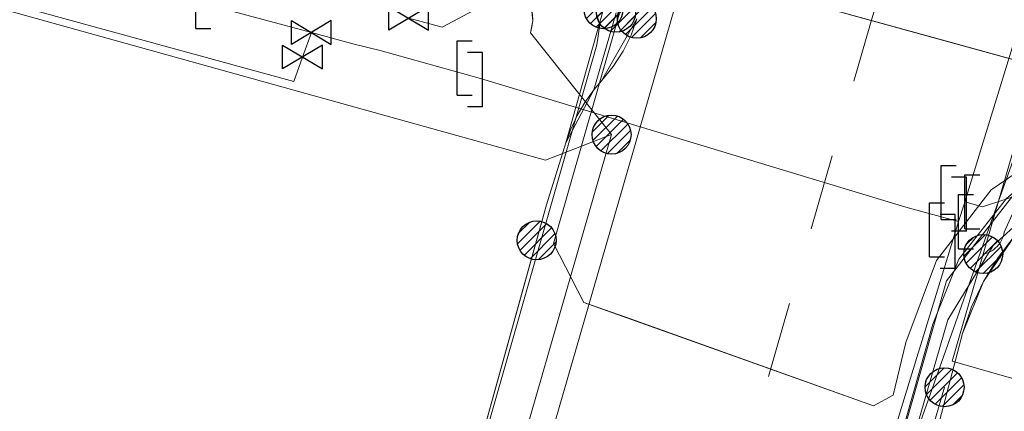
# Model space of a CAD drawing. Header units: metres. Extents: x 197355 to 199157, y 355772 to 356286.
# Tile 276 of 303: x 198852.39 to 198875.15, y 355870.49 to 355879.53. Entities that reach past the tile are written whole.
import ezdxf
from ezdxf.lldxf.tags import DXFTag

# ---------------------------------------------------------------- set-up
doc = ezdxf.new("R2010")
doc.units = ezdxf.units.M
doc.linetypes.add('RI-GWA', pattern=[18.450000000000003, 6, -1.8, 1.75, -1.8, 1.75, -1.8, 1.75, -1.8])
for name, color, linetype, lineweight in [('B-WE-KL-DATA_ENEXISNETBEHEERB.V.-G', 90, 'KL-DATA-N', 18), ('B-WE-KL-DATA_HULPSTUK_KPNB.V.-S', 90, 'Continuous', 25), ('B-WE-KL-DATA_KABELBUNDEL_KPNB.V.-G', 90, 'Continuous', 18), ('B-WE-KL-DATA_KABELBUNDEL_ZIGGOB.V.-G', 94, 'Continuous', 18), ('B-WE-KL-DATA_TELECOM_REGGEFIBEROPERATORB.V.-G', 90, 'KL-TELECOM-ALGEMEEN-N', 18), ('B-WE-KL-DATA_TELECOM_TMOBILENETHERLANDSB.V.-G', 128, 'KL-TELECOM-ALGEMEEN-N', 18), ('B-WE-KL-DATA_TELECOM_ZIGGOB.V.-G', 94, 'KL-TELECOM-ALGEMEEN-N', 18), ('B-WE-KL-ET_LS_ENEXISNETBEHEERB.V.-G', 190, 'KL-LS-N', 18), ('B-WE-KL-ET_LS_HULPSTUK_ENEXISNETBEHEERB.V.-S', 190, 'Continuous', 25), ('B-WE-KL-ET_LS_KABELBUNDEL_ENEXISNETBEHEERB.V.-G', 190, 'KL-BUNDEL-N', 18), ('B-WE-KL-ET_MS_ENEXISNETBEHEERB.V.-G', 130, 'KL-MS-N', 18), ('B-WE-KL-ET_MS_HULPSTUK_MOF_ENEXISNETBEHEERB.V.-S', 130, 'Continuous', 25), ('B-WE-KL-GAS_HD_HOOFDLEIDING_1 BAR_PE_ENEXISNETBEHEERB.V.-G', 30, 'KL-GAS-HD-N', 18), ('B-WE-KL-GAS_HULPSTUK_ENEXISNETBEHEERB.V.-S', 30, 'Continuous', 25), ('B-WE-KL-GAS_LD_ENEXISNETBEHEERB.V.-G', 50, 'KL-GAS-LD-N', 18), ('B-WE-KL-GAS_LD_HOOFDLEIDING_100 MBAR_PE_ENEXISNETBEHEERB.V.-G', 50, 'KL-GAS-LD-N', 18), ('B-WE-KL-WATER_TRANSPORTLEIDING_NVWATERLEIDINGMAATSCHAPPIJLIMBURG-G', 170, 'KL-WATER-TR-N', 18), ('B-WE-RI-GWA_GEMEENTEROERMOND-G', 30, 'RI-GWA', 18)]:
    doc.layers.add(name, color=color, linetype=linetype, lineweight=lineweight)
doc.styles.get("Standard").update_dxf_attribs({"font": 'isocp.shx'})
doc.linetypes.add('KL-BUNDEL-N', pattern='A,28,-5,[103,NLCS.SHX,S=1.25,R=0,X=0,Y=0],-5,[103,NLCS.SHX,S=1.25,R=0,X=0,Y=0],-5,[103,NLCS.SHX,S=1.25,R=0,X=0,Y=0],-5,[103,NLCS.SHX,S=1.25,R=0,X=0,Y=0],-5', length=53)
tags = doc.linetypes.add('KL-DATA-N', pattern='A,4,-1,[101,NLCS.SHX,S=0.5,R=0,X=0,Y=0],-1,4,-1,["D",Standard,S=1,R=0,X=-0.25,Y=-0.5],-1.5', length=12.5).pattern_tags.tags
tags[18] = DXFTag(74, 10)
tags = doc.linetypes.add('KL-GAS-HD-N', pattern='A,4,-1,[69,NLCS.SHX,S=0.5,R=0,X=0,Y=0],-1,4,-1,["H",Standard,S=1,R=0,X=0,Y=-0.5],-2', length=13).pattern_tags.tags
tags[18] = DXFTag(74, 10)
tags = doc.linetypes.add('KL-GAS-LD-N', pattern='A,4,-1,[69,NLCS.SHX,S=0.5,R=0,X=0,Y=0],-1,4,-1,["L",Standard,S=1,R=0,X=0.25,Y=-0.5],-2', length=13).pattern_tags.tags
tags[18] = DXFTag(74, 10)
tags = doc.linetypes.add('KL-LS-N', pattern='A,4,-1,[103,NLCS.SHX,S=0.75,R=0,X=0,Y=0],-1,4,-1,["L",Standard,S=1,R=0,X=0,Y=-0.5],-2', length=13).pattern_tags.tags
tags[18] = DXFTag(74, 10)
tags = doc.linetypes.add('KL-MS-N', pattern='A,4,-1,[103,NLCS.SHX,S=0.75,R=0,X=0,Y=0],-1,4,-1,["M",Standard,S=1,R=0,X=0,Y=-0.5],-2', length=13).pattern_tags.tags
tags[18] = DXFTag(74, 10)
doc.linetypes.add('KL-TELECOM-ALGEMEEN-N', pattern='A,7,-1,[101,NLCS.SHX,S=0.5,R=0,X=0,Y=0],-1', length=9)
doc.linetypes.add('KL-WATER-TR-N', pattern='A,7,-0.5,[168,NLCS.SHX,S=0.75,R=0,X=0.75,Y=0],-2,[168,NLCS.SHX,S=0.75,R=0,X=0.75,Y=0],-2', length=11.5)

# ---------------------------------------------------------------- blocks, each defined once
blk = doc.blocks.new('SKL-ET_HULP_MOF-SO')
h = blk.add_hatch()
h.set_pattern_fill('ANSI31', color=256, scale=6, style=0)
h.set_pattern_definition([(45, (-2.250000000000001, -126.9820083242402), (-0.5303300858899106, 0.5303300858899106), [])])
edge = h.paths.add_edge_path()
edge.add_arc((0, 0), 2.25, 0, 360)
at = {"linetype": 'Continuous'}
blk.add_circle((0, 0), 2.25, dxfattribs=at)
blk = doc.blocks.new('SKL-WTB_HULP_AFSLUITER-SO')
for p, q in [((2.303946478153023, 1.373199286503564), (-2.303946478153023, -1.373199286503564)), ((-2.303946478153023, 1.373199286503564), (2.303946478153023, -1.373199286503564)), ((2.303946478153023, -1.373199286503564), (2.303946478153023, 1.373199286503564))]:
    blk.add_line(p, q)
at = {"ltscale": 0.1}
blk.add_line((-2.303946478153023, -1.373199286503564), (-2.303946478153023, 1.373199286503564), dxfattribs=at)
blk = doc.blocks.new('SKL-WTB_HULP_EINDKAP-SO')
for p, q in [((0, -0.625), (0, 0.625)), ((0, 0.625), (0.3464025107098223, 0.625)), ((0, -0.625), (0.3464025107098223, -0.625))]:
    blk.add_line(p, q)
blk = doc.blocks.new('SKL-WTB_HULP_VERLOOPSTUK-SO')
for p, q in [((-0.5394858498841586, -0.3828538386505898), (-0.5394858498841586, 0.8671461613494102)), ((-0.5394858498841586, 0.8671461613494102), (-0.1930833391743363, 0.8671461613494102)), ((0.04827083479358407, 0.5980948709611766), (-0.2981316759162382, 0.5980948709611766)), ((0.04827083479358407, -0.6519051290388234), (0.04827083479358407, 0.5980948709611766)), ((-0.5394858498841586, -0.3828538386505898), (-0.1930833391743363, -0.3828538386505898)), ((0.04827083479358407, -0.6519051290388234), (-0.2981316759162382, -0.6519051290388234))]:
    blk.add_line(p, q)

msp = doc.modelspace()

# ---------------------------------------------------------------- linework, layer by layer
at = {"layer": 'B-WE-KL-DATA_ENEXISNETBEHEERB.V.-G', "flags": 128}
for points in [[(198873.71, 355879.066), (198868.77, 355880.428)], [(198878.65, 355877.704), (198873.71, 355879.066)], [(198865.433, 355873.003), (198866.4, 355872.658)], [(198866.4, 355872.658), (198872.132, 355870.616)]]:
    msp.add_lwpolyline(points, dxfattribs=at)
at = {"layer": 'B-WE-KL-DATA_KABELBUNDEL_KPNB.V.-G', "flags": 128}
for points in [[(198874.666, 355874.118), (198874.666, 355874.118), (198875.022, 355875.34), (198875.459, 355876.84), (198875.966, 355878.479), (198878.27, 355885.934), (198878.477, 355886.603), (198878.968, 355888.193), (198880.487, 355893.107)], [(198874.666, 355874.118), (198874.718, 355874.131), (198874.768, 355874.149), (198874.816, 355874.17), (198874.863, 355874.196), (198874.907, 355874.225), (198874.948, 355874.258), (198874.987, 355874.294), (198875.022, 355874.334), (198875.054, 355874.376), (198875.082, 355874.421), (198875.106, 355874.469), (198875.126, 355874.518), (198875.142, 355874.568), (198875.153, 355874.62), (198876.591, 355877.785), (198879.549, 355885.931), (198879.648, 355886.276), (198879.773, 355886.711)], [(198875.609, 355876.998), (198875.022, 355875.34), (198872.27, 355867.567), (198865.202, 355841.914), (198864.862, 355840.681), (198862.256, 355831.572)], [(198876.958, 355867.222), (198876.958, 355867.223), (198877.905, 355870.516), (198873.946, 355871.641), (198874.666, 355874.118)], [(198870.565, 355860.019), (198870.565, 355860.02), (198873.772, 355871.042)]]:
    msp.add_lwpolyline(points, dxfattribs=at)
at = {"layer": 'B-WE-KL-DATA_KABELBUNDEL_ZIGGOB.V.-G', "flags": 128}
for points in [[(198865.735, 355878.952), (198865.8, 355879.421), (198865.686, 355879.797), (198865.453, 355880.092), (198861.621, 355881.289)], [(198861.387, 355831.669), (198870.251, 355862.799), (198870.214, 355863.319), (198870.066, 355863.577), (198869.844, 355863.717), (198862.549, 355865.821), (198862.282, 355865.998), (198862.179, 355866.191), (198862.177, 355866.521), (198865.735, 355878.952)], [(198863.852, 355835.881), (198872.896, 355867.389), (198874.184, 355872.282), (198874.672, 355873.485), (198875.402, 355874.558), (198876.339, 355875.45), (198877.44, 355876.12)]]:
    msp.add_lwpolyline(points, dxfattribs=at)
at = {"layer": 'B-WE-KL-DATA_TELECOM_REGGEFIBEROPERATORB.V.-G', "flags": 128}
for points in [[(198880.034, 355878.82), (198879.823, 355878.386), (198878.39, 355876.981), (198876.296, 355875.58), (198874.893, 355874.318), (198873.849, 355872.595), (198870.711, 355861.767)], [(198950.72, 355856.689), (198946.914, 355857.791), (198942.528, 355859.075), (198937.337, 355860.525), (198933.568, 355861.627), (198928.897, 355862.986), (198923.931, 355864.398), (198919.038, 355865.825), (198919.036, 355865.825), (198914.261, 355867.216), (198914.259, 355867.217), (198910.174, 355868.429), (198904.765, 355869.947), (198899.101, 355871.594), (198899.092, 355871.596), (198894.945, 355872.721), (198891.841, 355873.678), (198886.572, 355875.173), (198881.877, 355876.478), (198881.709, 355876.527), (198880.687, 355876.73), (198880.242, 355876.993), (198880.08, 355878.415), (198880.034, 355878.82), (198879.823, 355878.386), (198878.39, 355876.981), (198876.296, 355875.58), (198874.893, 355874.318), (198873.849, 355872.595), (198871.941, 355866.024), (198870.711, 355861.767)]]:
    msp.add_lwpolyline(points, dxfattribs=at)
at = {"layer": 'B-WE-KL-DATA_TELECOM_TMOBILENETHERLANDSB.V.-G', "flags": 128}
for points in [[(198869.4, 355935.7), (198871, 355941.4), (198893.2, 355934.8), (198892.3, 355930.9), (198892.3, 355929.9), (198892.6, 355928.9), (198893.1, 355927.9), (198893.8, 355927), (198888.7, 355908.5), (198882, 355885.5), (198880, 355878.1), (198879.8, 355877.4), (198878.1, 355877.1), (198876.5, 355876.5), (198875.2, 355875.4), (198874.1, 355874), (198873.5, 355872.5), (198864.5, 355840.8), (198861.828, 355831.62)], [(198869.4, 355935.7), (198871, 355941.4), (198893.2, 355934.8), (198892.3, 355930.9), (198892.3, 355929.9), (198892.6, 355928.9), (198893.1, 355927.9), (198893.8, 355927), (198888.7, 355908.5), (198882, 355885.5), (198879.8, 355877.4), (198878.1, 355877.1), (198876.5, 355876.5), (198875.2, 355875.4), (198874.1, 355874), (198873.5, 355872.5), (198864.5, 355840.8), (198861.828, 355831.62)]]:
    msp.add_lwpolyline(points, dxfattribs=at)
at = {"layer": 'B-WE-KL-DATA_TELECOM_ZIGGOB.V.-G', "flags": 128}
for points in [[(198861.387, 355831.669), (198870.251, 355862.799), (198870.214, 355863.319), (198870.066, 355863.577), (198869.844, 355863.717), (198862.549, 355865.821), (198862.282, 355865.998), (198862.179, 355866.191), (198862.177, 355866.521), (198865.735, 355878.952), (198865.8, 355879.421), (198865.686, 355879.797), (198865.453, 355880.092), (198861.621, 355881.289)], [(198861.387, 355831.669), (198870.251, 355862.799), (198870.214, 355863.319), (198870.066, 355863.577), (198869.844, 355863.717), (198862.549, 355865.821), (198862.282, 355865.998), (198862.179, 355866.191), (198862.177, 355866.521), (198865.735, 355878.952), (198865.8, 355879.421), (198865.686, 355879.797), (198865.453, 355880.092), (198861.621, 355881.289)], [(198862.606, 355831.532), (198865.2, 355840.588), (198872.896, 355867.389), (198874.184, 355872.282), (198874.396, 355872.897), (198874.672, 355873.485), (198875.009, 355874.041), (198875.402, 355874.558), (198875.847, 355875.029), (198876.339, 355875.45), (198876.872, 355875.815), (198877.44, 355876.12), (198877.653, 355875.667)]]:
    msp.add_lwpolyline(points, dxfattribs=at)
at = {"layer": 'B-WE-KL-ET_LS_ENEXISNETBEHEERB.V.-G', "flags": 128}
for points in [[(198866.073, 355876.877), (198864.549, 355876.284), (198833.042, 355885.047), (198832.855, 355885.236), (198832.768, 355885.506), (198838.133, 355903.774)], [(198853.722, 355832.53), (198862.363, 355862.471), (198863.014, 355866.27), (198866.073, 355876.877), (198864.196, 355879.227), (198864.234, 355879.366), (198864.251, 355879.508), (198864.248, 355879.651), (198864.224, 355879.793), (198864.187, 355881.618), (198864.209, 355881.912), (198864.274, 355882.2), (198864.716, 355883.698), (198864.716, 355885.453), (198864.954, 355888.633), (198864.854, 355890.997), (198864.736, 355891.322), (198864.596, 355891.632), (198864.434, 355891.929), (198864.251, 355892.211), (198864.015, 355892.517), (198863.61, 355892.94), (198863.516, 355893.027), (198863.355, 355893.43), (198863.174, 355893.826), (198863, 355894.14), (198862.796, 355894.43), (198862.561, 355894.696), (198862.296, 355894.938), (198861.923, 355895.245)], [(198860.503, 355831.769), (198869.261, 355862.162), (198869.316, 355862.326), (198869.407, 355862.473), (198869.529, 355862.595), (198869.676, 355862.686), (198869.745, 355862.72), (198869.802, 355862.774), (198869.84, 355862.841), (198869.857, 355862.917), (198869.851, 355862.995), (198869.822, 355863.067), (198869.774, 355863.128), (198869.71, 355863.171), (198863.416, 355864.977), (198863.34, 355865.011), (198863.275, 355865.064), (198863.225, 355865.131), (198863.194, 355865.208), (198863.184, 355865.291), (198863.194, 355865.374), (198863.225, 355865.451), (198863.275, 355865.518), (198863.389, 355865.637), (198863.477, 355865.776), (198868.422, 355882.896), (198868.461, 355883.51), (198868.497, 355884.652), (198868.46, 355885.789), (198868.348, 355886.921), (198868.162, 355888.048), (198868.056, 355888.235), (198867.936, 355888.404), (198867.802, 355888.557), (198867.655, 355888.693), (198867.493, 355888.811), (198867.317, 355888.913), (198867.128, 355888.997), (198866.924, 355889.065), (198865.526, 355889.457), (198865.301, 355889.535), (198865.091, 355889.638), (198864.895, 355889.767), (198864.714, 355889.921), (198864.586, 355890.056), (198864.471, 355890.206), (198864.372, 355890.366), (198864.291, 355890.536), (198864.227, 355890.717), (198863.699, 355892.481), (198863.516, 355893.027), (198863.355, 355893.43), (198863.174, 355893.826), (198863, 355894.14), (198862.796, 355894.43), (198862.561, 355894.696), (198862.296, 355894.938), (198861.923, 355895.245)], [(198866.073, 355876.877), (198864.196, 355879.227), (198864.251, 355879.508), (198864.224, 355879.793), (198864.187, 355881.618), (198864.209, 355881.912), (198864.274, 355882.2), (198864.716, 355883.698), (198864.716, 355885.453), (198864.954, 355888.633), (198864.854, 355890.997), (198864.716, 355883.698), (198864.716, 355885.453), (198864.954, 355888.633), (198864.854, 355890.997)], [(198864.234, 355844.715), (198869.261, 355862.162), (198869.407, 355862.473), (198869.676, 355862.686), (198869.857, 355862.917), (198869.71, 355863.171), (198863.416, 355864.977), (198863.194, 355865.208), (198863.275, 355865.518), (198863.389, 355865.637), (198863.477, 355865.776), (198868.422, 355882.896), (198868.461, 355883.51), (198868.422, 355882.896), (198868.461, 355883.51), (198868.162, 355888.048)], [(198857.757, 355846.509), (198862.363, 355862.471), (198863.014, 355866.27), (198866.073, 355876.877)]]:
    msp.add_lwpolyline(points, dxfattribs=at)
at = {"layer": 'B-WE-KL-ET_LS_KABELBUNDEL_ENEXISNETBEHEERB.V.-G', "flags": 128}
for points in [[(198866.073, 355876.877), (198864.549, 355876.284), (198833.042, 355885.047), (198832.855, 355885.236), (198832.768, 355885.506), (198838.133, 355903.774)], [(198864.196, 355879.227), (198864.251, 355879.508), (198864.224, 355879.793), (198864.187, 355881.618), (198864.209, 355881.912), (198864.274, 355882.2), (198864.716, 355883.698), (198864.716, 355885.453), (198864.954, 355888.633), (198864.854, 355890.997)], [(198863.416, 355864.977), (198863.194, 355865.208), (198863.275, 355865.518), (198863.389, 355865.637), (198863.477, 355865.776), (198868.422, 355882.896), (198868.461, 355883.51), (198868.162, 355888.048)], [(198866.073, 355876.877), (198864.196, 355879.227)], [(198857.757, 355846.509), (198862.363, 355862.471), (198863.014, 355866.27), (198866.073, 355876.877)]]:
    msp.add_lwpolyline(points, dxfattribs=at)
at = {"layer": 'B-WE-KL-ET_MS_ENEXISNETBEHEERB.V.-G', "flags": 128}
for points in [[(198983.816, 355817.919), (198990.037, 355839.804), (198990.2, 355840.275), (198990.317, 355840.76), (198990.385, 355841.254), (198990.403, 355841.752), (198990.373, 355842.25), (198990.294, 355842.742), (198990.166, 355843.224), (198989.992, 355843.691), (198989.773, 355844.139), (198989.51, 355844.563), (198989.207, 355844.959), (198988.867, 355845.323), (198988.492, 355845.652), (198988.086, 355845.942), (198987.654, 355846.191), (198987.2, 355846.396), (198955.622, 355855.383), (198908.809, 355868.881), (198878.65, 355877.704), (198868.77, 355880.428), (198868.313, 355880.595), (198867.892, 355880.821), (198867.524, 355881.098), (198867.364, 355881.252), (198867.222, 355881.414), (198867.1, 355881.583), (198866.999, 355881.758), (198866.92, 355881.936), (198866.863, 355882.116), (198866.829, 355882.296), (198866.819, 355882.475), (198866.832, 355882.65), (198866.869, 355882.82)], [(198865.433, 355873.003), (198864.732, 355874.365), (198866.463, 355880.416)], [(198866.463, 355880.416), (198864.732, 355874.365), (198865.433, 355873.003), (198872.132, 355870.616), (198872.584, 355870.859), (198872.873, 355872.072), (198873.583, 355873.969), (198874.845, 355875.602), (198877.134, 355877.157), (198878.715, 355877.648), (198880.048, 355877.85), (198881.903, 355877.585), (198883.93, 355877.017), (198885.213, 355876.628), (198909.525, 355869.68), (198965.067, 355853.728), (198986.908, 355847.486), (198988.437, 355846.735), (198989.681, 355845.675), (198990.655, 355844.156), (198991.135, 355842.689), (198990.866, 355840.072), (198989.551, 355835), (198989.503, 355834.195), (198989.684, 355833.789), (198994.492, 355832.273)], [(198873.71, 355879.066), (198868.77, 355880.428)], [(198865.889, 355879.773), (198865.019, 355876.684), (198864.568, 355875.253), (198862.321, 355867.163), (198855.776, 355844.344), (198852.433, 355832.675)], [(198866.177, 355879.69), (198865.665, 355877.912), (198865.019, 355876.684), (198864.568, 355875.253), (198864.341, 355874.435)], [(198865.019, 355876.684), (198865.889, 355879.773)], [(198866.177, 355879.69), (198865.665, 355877.912)], [(198866.657, 355879.551), (198866.523, 355879.175), (198866.34, 355878.807), (198866.111, 355878.453), (198865.838, 355878.117), (198865.665, 355877.912), (198865.454, 355877.619), (198865.275, 355877.315), (198865.129, 355877.003), (198865.019, 355876.684), (198864.568, 355875.253), (198862.321, 355867.163), (198862.328, 355866.903), (198862.375, 355866.647), (198862.462, 355866.402), (198862.587, 355866.174), (198862.746, 355865.969), (198862.936, 355865.79), (198863.151, 355865.644), (198863.386, 355865.534), (198869.733, 355863.66), (198869.853, 355863.616), (198869.962, 355863.548), (198870.054, 355863.459), (198870.126, 355863.352), (198870.173, 355863.233), (198870.195, 355863.107), (198870.19, 355862.979), (198869.012, 355858.542), (198866.374, 355849.53), (198863.807, 355840.428), (198861.311, 355831.678)], [(198866.657, 355879.551), (198865.838, 355878.117), (198865.665, 355877.912)], [(198878.65, 355877.704), (198873.71, 355879.066)], [(198865.665, 355877.912), (198865.019, 355876.684)], [(198881.903, 355877.585), (198880.048, 355877.85), (198878.715, 355877.648), (198877.134, 355877.157), (198874.845, 355875.602), (198873.583, 355873.969), (198872.873, 355872.072), (198872.584, 355870.859), (198872.132, 355870.616)], [(198865.019, 355876.684), (198864.568, 355875.253), (198864.341, 355874.435)], [(198861.311, 355831.678), (198863.807, 355840.428), (198866.374, 355849.53), (198869.012, 355858.542), (198870.19, 355862.979), (198870.195, 355863.107), (198870.173, 355863.233), (198870.126, 355863.352), (198870.054, 355863.459), (198869.962, 355863.548), (198869.853, 355863.616), (198869.733, 355863.66), (198863.386, 355865.534), (198863.151, 355865.644), (198862.936, 355865.79), (198862.746, 355865.969), (198862.587, 355866.174), (198862.462, 355866.402), (198862.375, 355866.647), (198862.328, 355866.903), (198862.321, 355867.163), (198864.341, 355874.435)], [(198864.341, 355874.435), (198862.321, 355867.163)], [(198866.4, 355872.658), (198865.433, 355873.003)], [(198866.4, 355872.658), (198865.433, 355873.003)], [(198872.132, 355870.616), (198866.4, 355872.658)]]:
    msp.add_lwpolyline(points, dxfattribs=at)
at = {"layer": 'B-WE-KL-GAS_HD_HOOFDLEIDING_1 BAR_PE_ENEXISNETBEHEERB.V.-G', "flags": 128}
msp.add_lwpolyline([(198881.589, 355890.024), (198881.469, 355889.618), (198862.157, 355879.358), (198861.384, 355879.565)], dxfattribs=at)
at = {"layer": 'B-WE-KL-GAS_LD_ENEXISNETBEHEERB.V.-G', "flags": 128}
for points in [[(198874.238, 355875.324), (198878.04, 355887.681)], [(198874.097, 355874.867), (198872.875, 355875.204), (198863.041, 355878.174)], [(198960.153, 355854.487), (198955.734, 355855.769), (198908.922, 355869.266), (198880.892, 355877.256), (198874.647, 355875.206), (198874.238, 355875.324)], [(198874.097, 355874.867), (198874.23, 355875.297)], [(198874.238, 355875.324), (198874.23, 355875.297)], [(198874.097, 355874.867), (198873.965, 355874.437)], [(198865.022, 355841.678), (198871.888, 355867.686), (198873.965, 355874.437)]]:
    msp.add_lwpolyline(points, dxfattribs=at)
at = {"layer": 'B-WE-KL-GAS_LD_HOOFDLEIDING_100 MBAR_PE_ENEXISNETBEHEERB.V.-G', "flags": 128}
for points in [[(198858.931, 355878.669), (198858.729, 355878.103), (198833.124, 355885.118), (198832.93, 355885.28), (198832.851, 355885.533), (198838.065, 355903.023), (198838.19, 355903.122), (198840.302, 355902.501)], [(198863.041, 355878.174), (198860.725, 355878.822), (198860.122, 355878.964), (198859.134, 355879.236), (198856.465, 355879.953)], [(198859.134, 355879.236), (198858.931, 355878.669)]]:
    msp.add_lwpolyline(points, dxfattribs=at)
at = {"layer": 'B-WE-KL-WATER_TRANSPORTLEIDING_NVWATERLEIDINGMAATSCHAPPIJLIMBURG-G', "flags": 128}
msp.add_lwpolyline([(198865.377, 355843.451), (198870.8, 355862.907), (198871.252, 355864.494), (198873.819, 355873.501), (198876.078, 355876.399), (198879.652, 355877.615)], dxfattribs=at)
at = {"layer": 'B-WE-RI-GWA_GEMEENTEROERMOND-G', "flags": 128}
msp.add_lwpolyline([(198873.337, 355883.879), (198861.756, 355843.783)], dxfattribs=at)

# ---------------------------------------------------------------- block references
at = {"layer": 'B-WE-KL-DATA_HULPSTUK_KPNB.V.-S', "xscale": 0.2, "yscale": 0.2, "zscale": 0.2}
for p in [(198874.666, 355874.118), (198874.666, 355874.118), (198874.666, 355874.118), (198873.772, 355871.042)]:
    msp.add_blockref('SKL-ET_HULP_MOF-SO', p, dxfattribs=at)
at = {"layer": 'B-WE-KL-ET_LS_HULPSTUK_ENEXISNETBEHEERB.V.-S', "xscale": 0.2, "yscale": 0.2, "zscale": 0.2}
msp.add_blockref('SKL-ET_HULP_MOF-SO', (198866.073, 355876.877), dxfattribs=at)
at = {"layer": 'B-WE-KL-ET_MS_HULPSTUK_MOF_ENEXISNETBEHEERB.V.-S', "xscale": 0.2, "yscale": 0.2, "zscale": 0.2}
for p in [(198865.889, 355879.773), (198866.177, 355879.69), (198866.657, 355879.551), (198864.341, 355874.435)]:
    msp.add_blockref('SKL-ET_HULP_MOF-SO', p, dxfattribs=at)
at = {"layer": 'B-WE-KL-GAS_HULPSTUK_ENEXISNETBEHEERB.V.-S'}
for name, p in [('SKL-WTB_HULP_EINDKAP-SO', (198856.465, 355879.953)), ('SKL-WTB_HULP_VERLOOPSTUK-SO', (198863.041, 355878.174)), ('SKL-WTB_HULP_VERLOOPSTUK-SO', (198874.23, 355875.297)), ('SKL-WTB_HULP_EINDKAP-SO', (198874.238, 355875.324)), ('SKL-WTB_HULP_EINDKAP-SO', (198874.097, 355874.867)), ('SKL-WTB_HULP_VERLOOPSTUK-SO', (198873.965, 355874.437))]:
    msp.add_blockref(name, p, dxfattribs=at)
at = {"layer": 'B-WE-KL-GAS_HULPSTUK_ENEXISNETBEHEERB.V.-S', "xscale": 0.2, "yscale": 0.2, "zscale": 0.2}
for p in [(198861.384, 355879.565), (198859.134, 355879.236), (198858.931, 355878.669)]:
    msp.add_blockref('SKL-WTB_HULP_AFSLUITER-SO', p, dxfattribs=at)

doc.saveas('drawing.dxf')
